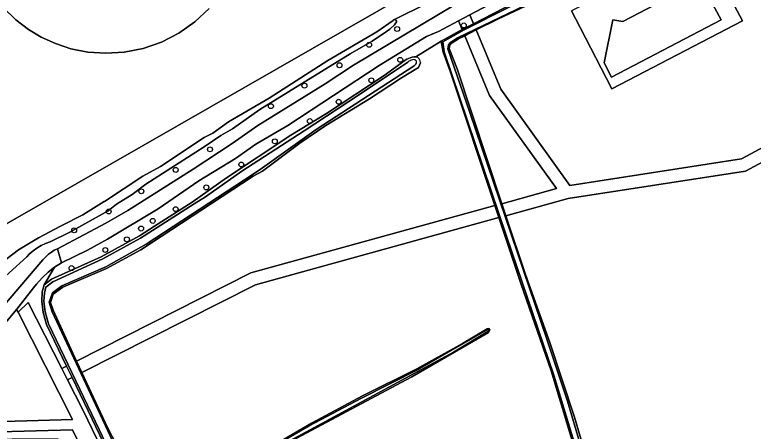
# Model space of a CAD drawing. Extents: x 162722 to 165104, y 384719 to 386284.
# Drawn here: x 163388.3 to 163534.2, y 385563.8 to 385646.1 of the extents above; entities that cross this region are included whole.
import ezdxf

# ---------------------------------------------------------------- set-up
doc = ezdxf.new("R2010")
doc.units = 0
for name, color, linetype in [('IMGEO_Bassin', 7, 'Continuous'), ('IMGEO_Boom', 7, 'Continuous'), ('IMGEO_Erf', 7, 'Continuous'), ('IMGEO_Gemengd_bos', 7, 'Continuous'), ('IMGEO_Grasland_overig', 7, 'Continuous'), ('IMGEO_Groenvoorziening', 7, 'Continuous'), ('IMGEO_Loofbos', 7, 'Continuous'), ('IMGEO_Oever', 7, 'Continuous'), ('IMGEO_Parkeervlak_open', 7, 'Continuous'), ('IMGEO_Rijbaan_lokaal_halfverhard', 7, 'Continuous'), ('IMGEO_Voetpad_onverhard', 7, 'Continuous'), ('IMGEO_Waterloop', 7, 'Continuous')]:
    doc.layers.add(name, color=color, linetype=linetype)

msp = doc.modelspace()

# ---------------------------------------------------------------- linework, layer by layer
at = {"layer": 'IMGEO_Bassin'}
msp.add_lwpolyline([(163386.19, 385647.38), (163388.55, 385645.09), (163391.03, 385643.19), (163393.57, 385641.66), (163396.35, 385640.38), (163399.42, 385639.37), (163402.76, 385638.71), (163406.3, 385638.46), (163409.97, 385638.68), (163413.68, 385639.42), (163417.31, 385640.69), (163420.76, 385642.47), (163423.91, 385644.71), (163426.7, 385647.34)], dxfattribs=at)
at = {"layer": 'IMGEO_Boom'}
for centre in [(163477.01, 385643.97), (163463.85, 385643.26), (163458.33, 385640.14), (163452.47, 385636.1), (163464.46, 385637.17), (163458.76, 385633.13), (163445.55, 385632.06), (163452.3, 385628.89), (163438.93, 385628.02), (163446.62, 385625.07), (163439.7, 385621.06), (163426.89, 385619.48), (163433.08, 385616.49), (163420.12, 385615.42), (163426.16, 385611.97), (163413.33, 385611.2), (163406.89, 385607.22), (163420.12, 385607.67), (163415.58, 385605.35), (163400.07, 385603.48), (163413.28, 385603.84), (163410.49, 385601.7), (163406.23, 385599.6), (163399.56, 385596.02)]:
    msp.add_circle(centre, 0.489, dxfattribs=at)
at = {"layer": 'IMGEO_Erf'}
for points in [[(163299.35, 385510.04), (163315.49, 385525.45), (163335.49, 385544.55), (163348.2, 385562.28), (163361.11, 385579.33), (163374.5, 385597.48), (163374.91, 385598.04), (163380.63, 385601.32), (163500, 385669.75), (163517.69, 385679.93), (163509.7, 385694.68), (163506.76, 385700.84), (163502.39, 385709.04), (163500, 385712.95), (163495.09, 385722.38), (163483.62, 385742.55), (163477.1, 385759.27), (163475.07, 385764.06), (163473.07, 385768.32)], [(163426.7, 385647.34), (163423.91, 385644.71), (163420.76, 385642.47), (163417.31, 385640.69), (163413.68, 385639.42), (163409.97, 385638.68), (163406.3, 385638.46), (163402.76, 385638.71), (163399.42, 385639.37), (163396.35, 385640.38), (163393.57, 385641.66), (163391.03, 385643.19), (163388.55, 385645.09), (163386.19, 385647.38)]]:
    msp.add_lwpolyline(points, dxfattribs=at)
at = {"layer": 'IMGEO_Gemengd_bos'}
for points in [[(163524.11, 385659.89), (163532.03, 385644.89), (163506.22, 385631.42), (163500, 385643.54), (163498.31, 385646.83)], [(163500, 385652.91), (163483.89, 385645.3), (163479.45, 385643.07), (163484.32, 385631.37), (163497.95, 385612.35), (163531.87, 385617.59), (163558.1, 385631.71)], [(163468.45, 385636.59), (163468.1, 385635.63), (163464.72, 385633.6), (163458.39, 385629.45), (163449.77, 385624.18), (163444.64, 385620.74), (163437.23, 385615.16), (163435.42, 385614.19), (163413.21, 385599.65), (163406.48, 385595.93), (163397.83, 385592.27), (163395.92, 385590.89), (163395.41, 385589.25), (163395.92, 385587.68), (163400.55, 385577.66), (163434.98, 385595.07), (163483.15, 385608.37), (163474.4, 385634.72), (163472.92, 385638.66), (163472.52, 385640.87), (163467.57, 385637.77)], [(163559.33, 385629.53), (163532.68, 385615.19), (163497.64, 385609.78), (163485.33, 385606.38), (163489.19, 385594.76), (163493.98, 385581.34), (163498.87, 385566.57), (163500, 385562.72), (163504.06, 385550.18), (163508.96, 385536.48), (163521.25, 385500), (163530.11, 385473.56), (163543.36, 385433.29)], [(163500, 385556.66), (163494.25, 385575.72), (163488.32, 385592.8), (163483.94, 385605.99), (163435.88, 385592.73), (163401.6, 385575.39), (163406.63, 385564.5), (163409.39, 385559.21)], [(163438.5, 385560.44), (163446.92, 385565.4), (163456.98, 385570.76), (163467.74, 385576.14), (163476.74, 385581.12), (163481.6, 385584.01), (163481.98, 385584.08), (163482.15, 385583.8), (163481.92, 385583.3), (163466.77, 385574.52), (163440.94, 385560.74)]]:
    msp.add_lwpolyline(points, dxfattribs=at)
msp.add_lwpolyline([(163484.54, 385608.75), (163495.32, 385611.73), (163482.12, 385630.15), (163477.21, 385641.94), (163475.94, 385641.3), (163474.7, 385640.53), (163474.24, 385640.09), (163474.14, 385639.44), (163475.7, 385635.4)], close=True, dxfattribs=at)
msp.add_arc((163467.32, 385636.67), 1.13, 356.0504, 76.9887, dxfattribs=at)
at = {"layer": 'IMGEO_Grasland_overig'}
for points in [[(163518.9, 385653.39), (163522.41, 385655.24), (163527.84, 385645.1), (163506.19, 385633.72), (163504.74, 385636.57), (163506.44, 385645.1), (163508.42, 385644.75), (163514.89, 385648.11), (163511.92, 385653.72), (163500, 385647.68), (163498.31, 385646.83), (163500, 385643.54), (163506.22, 385631.42), (163532.03, 385644.89), (163524.11, 385659.89), (163514.74, 385655.16)], [(163475.42, 385648.18), (163455.21, 385636.1), (163449.64, 385632.46), (163436.36, 385624.21), (163431.27, 385620.64), (163423.59, 385615.59), (163410.67, 385607.4), (163406.34, 385604.93), (163396.75, 385599.85), (163397.58, 385597.08), (163402.67, 385599.59), (163406.67, 385601.75), (163416.63, 385607.76), (163424.66, 385613.26), (163431.9, 385617.66), (163435.93, 385620.49), (163442.24, 385624.2), (163460.27, 385636.06), (163469.68, 385641.77), (163471.99, 385642.76), (163475.98, 385644.89), (163478.19, 385646.07), (163486.69, 385650.61)]]:
    msp.add_lwpolyline(points, dxfattribs=at)
for points in [[(163478.93, 385644.31), (163478.19, 385646.07), (163475.98, 385644.89), (163476.71, 385643.14), (163477.51, 385643.58)], [(163485.33, 385606.38), (163497.64, 385609.78), (163532.68, 385615.19), (163559.33, 385629.53), (163558.1, 385631.71), (163531.87, 385617.59), (163497.95, 385612.35), (163484.32, 385631.37), (163479.45, 385643.07), (163477.21, 385641.94), (163482.12, 385630.15), (163495.32, 385611.73), (163484.54, 385608.75)], [(163483.94, 385605.99), (163483.15, 385608.37), (163434.98, 385595.07), (163400.55, 385577.66), (163401.6, 385575.39), (163435.88, 385592.73)], [(163399.65, 385574.41), (163398.57, 385576.66), (163397.62, 385576.18), (163398.76, 385573.96)]]:
    msp.add_lwpolyline(points, close=True, dxfattribs=at)
at = {"layer": 'IMGEO_Groenvoorziening'}
for points in [[(163473.07, 385768.32), (163475.07, 385764.06), (163477.1, 385759.27), (163483.62, 385742.55), (163495.09, 385722.38), (163500, 385712.95), (163502.39, 385709.04), (163506.76, 385700.84), (163509.7, 385694.68), (163517.69, 385679.93), (163500, 385669.75), (163380.63, 385601.32), (163374.91, 385598.04), (163374.5, 385597.48), (163361.11, 385579.33), (163348.2, 385562.28), (163335.49, 385544.55), (163315.49, 385525.45), (163299.35, 385510.04)], [(163486.69, 385650.61), (163478.19, 385646.07), (163478.93, 385644.31), (163486.72, 385648.29)], [(163366.89, 385566.04), (163393.9, 385597.64), (163394.06, 385597.83), (163394.52, 385598.32), (163395.02, 385598.78), (163395.57, 385599.18), (163396.14, 385599.54), (163396.75, 385599.85), (163406.34, 385604.93), (163410.67, 385607.4), (163423.59, 385615.59), (163431.27, 385620.64), (163436.36, 385624.21), (163449.64, 385632.46), (163455.21, 385636.1), (163475.42, 385648.18)], [(163469.84, 385648.34), (163463.21, 385645.09), (163463.24, 385645.1), (163463.27, 385645.11), (163463.3, 385645.11), (163463.33, 385645.12), (163463.37, 385645.12), (163463.4, 385645.12), (163463.43, 385645.11), (163463.46, 385645.1), (163463.5, 385645.09), (163463.53, 385645.08), (163463.56, 385645.06), (163463.58, 385645.04), (163463.61, 385645.02), (163463.63, 385645), (163463.65, 385644.97), (163463.67, 385644.95), (163463.69, 385644.92), (163463.71, 385644.89), (163463.72, 385644.86), (163463.72, 385644.82), (163463.73, 385644.79), (163463.73, 385644.76), (163463.73, 385644.72), (163463.73, 385644.69), (163463.32, 385644.07), (163462.41, 385643.23), (163461.72, 385642.8), (163458.92, 385640.88), (163454.56, 385638.36), (163436.71, 385627.38), (163431.36, 385623.54), (163429.01, 385622.25), (163425.75, 385619.98), (163414.23, 385612.58), (163411.52, 385610.55), (163408.42, 385608.64), (163406.79, 385607.33), (163399.21, 385603.1), (163395.3, 385601.23), (163394.4, 385600.89), (163393.53, 385600.48), (163392.71, 385599.98), (163391.94, 385599.42), (163391.21, 385598.79), (163390.69, 385598.25), (163383.65, 385591.91)], [(163385.4, 385596.88), (163389.1, 385599.62), (163393.04, 385602.02), (163397.38, 385604.3), (163401.81, 385606.53), (163406.02, 385609.15), (163406.08, 385609.19), (163413.61, 385614.16), (163417.1, 385616.11), (163425.73, 385621.8), (163427.43, 385622.68), (163430.52, 385624.92), (163438.55, 385629.58), (163450.17, 385637.04), (163459.81, 385642.68), (163463.04, 385644.94), (163463.05, 385644.96), (163463.07, 385644.98), (163463.1, 385645.01), (163463.12, 385645.03), (163463.15, 385645.05), (163463.17, 385645.07), (163463.21, 385645.09), (163469.84, 385648.34)], [(163417.68, 385536.79), (163399.65, 385574.41), (163398.76, 385573.96), (163401.79, 385568), (163434.6, 385500.05)], [(163464.46, 385432.38), (163452.7, 385455.95), (163447.96, 385465.88), (163445.01, 385471.73), (163442.71, 385476.68), (163437.66, 385486.37), (163430.79, 385499.98), (163399.77, 385564.09), (163368.63, 385563.21), (163370.33, 385565.26), (163369.62, 385565.24), (163366.16, 385561.18), (163366.35, 385560.92), (163366.97, 385561.54), (163369.34, 385562.16), (163396.88, 385562.33)]]:
    msp.add_lwpolyline(points, dxfattribs=at)
for points in [[(163475.98, 385644.89), (163471.99, 385642.76), (163469.68, 385641.77), (163460.27, 385636.06), (163442.24, 385624.2), (163435.93, 385620.49), (163431.9, 385617.66), (163424.66, 385613.26), (163416.63, 385607.76), (163406.67, 385601.75), (163402.67, 385599.59), (163397.58, 385597.08), (163396.21, 385596.2), (163394.12, 385592.74), (163395.59, 385593.81), (163405.38, 385598.24), (163412.94, 385602.41), (163415.96, 385604.34), (163423.39, 385609.03), (163430.14, 385613.89), (163442.87, 385622.28), (163449.9, 385626.54), (163461.26, 385634.08), (163465.35, 385637.04), (163465.42, 385637.09), (163465.75, 385637.28), (163466.09, 385637.45), (163466.45, 385637.58), (163466.82, 385637.68), (163467.19, 385637.74), (163467.57, 385637.77), (163472.52, 385640.87), (163476.71, 385643.14)], [(163388.75, 385587.94), (163388.69, 385587.86), (163388.98, 385587.3), (163391, 385589.21), (163397.62, 385576.18), (163398.57, 385576.66), (163394.62, 385584.89), (163393.95, 385587.28), (163393.67, 385589.48), (163393.72, 385591.34), (163394.12, 385592.74), (163396.21, 385596.2), (163394.92, 385595.2), (163393.73, 385594.08), (163392.64, 385592.87), (163392.07, 385592.12)]]:
    msp.add_lwpolyline(points, close=True, dxfattribs=at)
at = {"layer": 'IMGEO_Loofbos'}
msp.add_lwpolyline([(163388.98, 385587.3), (163388.69, 385587.86), (163378.84, 385576.03), (163369.62, 385565.24), (163370.33, 385565.26), (163399.77, 385566.09)], close=True, dxfattribs=at)
at = {"layer": 'IMGEO_Oever'}
for points in [[(163495.46, 385527.48), (163495.55, 385527.53), (163507.52, 385535.05), (163507.58, 385536.03), (163507.14, 385537.93), (163505.92, 385540.4), (163504.35, 385545.48), (163500.25, 385556.84), (163494.83, 385574.84), (163485.44, 385602.35), (163473.13, 385638.77), (163472.9, 385640.74), (163477.1, 385643.13), (163485.95, 385647.61), (163506.61, 385657.77)], [(163507.32, 385656.75), (163475.78, 385641.53), (163474.38, 385640.61), (163473.98, 385640.11), (163473.86, 385639.35), (163478.21, 385626.75), (163493.49, 385581.75), (163497.49, 385569.71), (163500.08, 385561.01), (163509.01, 385535.35), (163532.61, 385465.02), (163542.81, 385434.01)], [(163543.36, 385433.29), (163530.11, 385473.56), (163521.25, 385500), (163508.96, 385536.48), (163504.06, 385550.18), (163500, 385562.72), (163498.87, 385566.57), (163493.98, 385581.34), (163489.19, 385594.76), (163485.33, 385606.38), (163484.54, 385608.75), (163475.7, 385635.4), (163474.14, 385639.44), (163474.24, 385640.09), (163474.7, 385640.53), (163475.94, 385641.3), (163477.21, 385641.94), (163479.45, 385643.07), (163483.89, 385645.3), (163500, 385652.91)], [(163486.72, 385648.29), (163478.93, 385644.31), (163477.51, 385643.58), (163476.71, 385643.14), (163472.52, 385640.87), (163472.92, 385638.66), (163474.4, 385634.72), (163483.15, 385608.37), (163483.94, 385605.99), (163488.32, 385592.8), (163494.25, 385575.72), (163500, 385556.66)], [(163467.57, 385637.77), (163467.19, 385637.74), (163466.82, 385637.68), (163466.45, 385637.58), (163466.09, 385637.45), (163465.75, 385637.28), (163465.42, 385637.09), (163465.35, 385637.04), (163461.26, 385634.08), (163449.9, 385626.54), (163442.87, 385622.28), (163430.14, 385613.89), (163423.39, 385609.03), (163415.96, 385604.34), (163412.94, 385602.41), (163405.38, 385598.24), (163395.59, 385593.81), (163394.12, 385592.74), (163393.72, 385591.34), (163393.67, 385589.48), (163393.95, 385587.28), (163394.62, 385584.89), (163398.57, 385576.66), (163399.65, 385574.41), (163417.68, 385536.79)], [(163408.94, 385555.76), (163404.99, 385564.16), (163394.98, 385585.02), (163394.34, 385587.37), (163394.08, 385589.48), (163394.18, 385591.1), (163394.48, 385592.25), (163395.84, 385593.34), (163405.71, 385597.83), (163413.17, 385601.95), (163423.78, 385608.7), (163426.01, 385610.12), (163433.15, 385615.18), (163445.46, 385623.14), (163456.43, 385630.33), (163465.94, 385636.74)], [(163409.39, 385559.21), (163406.63, 385564.5), (163401.6, 385575.39), (163400.55, 385577.66), (163395.92, 385587.68), (163395.41, 385589.25), (163395.92, 385590.89), (163397.83, 385592.27), (163406.48, 385595.93), (163413.21, 385599.65), (163435.42, 385614.19), (163437.23, 385615.16), (163444.64, 385620.74), (163449.77, 385624.18), (163458.39, 385629.45), (163464.72, 385633.6), (163468.1, 385635.63), (163468.45, 385636.59)], [(163467.23, 385635.99), (163447.88, 385623.39), (163437.24, 385615.86), (163435.44, 385614.59), (163414.31, 385600.78), (163406.33, 385596.27), (163397.61, 385592.49), (163395.76, 385591.11), (163395.14, 385589.27), (163395.75, 385587.37), (163408.64, 385559.77), (163414.26, 385547.46), (163418.4, 385549.35), (163421.92, 385550.95), (163428.99, 385554.95), (163440.58, 385561.45), (163446.46, 385564.87), (163456.79, 385570.31), (163467.98, 385576.01), (163481.52, 385583.75), (163481.62, 385583.8)], [(163440.94, 385560.74), (163466.77, 385574.52), (163481.92, 385583.3), (163482.15, 385583.8), (163481.98, 385584.08), (163481.6, 385584.01), (163476.74, 385581.12), (163467.74, 385576.14), (163456.98, 385570.76), (163446.92, 385565.4), (163438.5, 385560.44)], [(163481.87, 385583.57), (163481.79, 385583.48), (163475.01, 385579.43), (163441.08, 385561.01), (163430.06, 385554.41), (163420.89, 385549.6), (163415.18, 385545.81), (163417.86, 385539.6), (163419.59, 385536.75), (163424.05, 385527.76), (163427.09, 385529.47), (163431.25, 385531.99), (163443.43, 385539.09), (163464.99, 385551.39), (163478.59, 385559.06), (163483.75, 385561.84), (163483.87, 385561.88)]]:
    msp.add_lwpolyline(points, dxfattribs=at)
for centre, radius, start, end in [((163467.55, 385634.51), 2.75, 103.5579, 125.9249), ((163467.1, 385636.48), 0.734, 50.6416, 105.7115), ((163467.32, 385636.67), 1.13, 356.0504, 76.9887), ((163467.14, 385636.69), 0.558, 320.2389, 39.9213), ((163465.05, 385638.46), 3.29, 311.3846, 319.9363), ((163481.81, 385583.35), 0.485, 99.0548, 112.8359), ((163481.76, 385583.68), 0.152, 353.5911, 100.4046), ((163481.74, 385583.67), 0.17, 320.7854, 356.4288)]:
    msp.add_arc(centre, radius, start, end, dxfattribs=at)
at = {"layer": 'IMGEO_Parkeervlak_open'}
msp.add_lwpolyline([(163514.74, 385655.16), (163511.92, 385653.72), (163514.89, 385648.11), (163508.42, 385644.75), (163506.44, 385645.1), (163504.74, 385636.57), (163506.19, 385633.72), (163527.84, 385645.1), (163522.41, 385655.24), (163518.9, 385653.39)], dxfattribs=at)
at = {"layer": 'IMGEO_Rijbaan_lokaal_halfverhard'}
msp.add_lwpolyline([(163378.84, 385576.03), (163388.69, 385587.86), (163388.75, 385587.94), (163392.07, 385592.12), (163392.64, 385592.87), (163393.73, 385594.08), (163394.92, 385595.2), (163396.21, 385596.2), (163397.58, 385597.08), (163396.75, 385599.85), (163396.14, 385599.54), (163395.57, 385599.18), (163395.02, 385598.78), (163394.52, 385598.32), (163394.06, 385597.83), (163393.9, 385597.64), (163366.89, 385566.04)], dxfattribs=at)
at = {"layer": 'IMGEO_Voetpad_onverhard'}
msp.add_lwpolyline([(163468.74, 385431.53), (163465.36, 385437.22), (163453.39, 385461.59), (163448.83, 385471.34), (163447.18, 385475.34), (163444.97, 385479.79), (163442.3, 385484.32), (163434.6, 385500.05), (163401.79, 385568), (163398.76, 385573.96), (163397.62, 385576.18), (163391, 385589.21), (163388.98, 385587.3), (163399.77, 385566.09), (163370.33, 385565.26), (163368.63, 385563.21), (163399.77, 385564.09), (163430.79, 385499.98), (163437.66, 385486.37), (163442.71, 385476.68), (163445.01, 385471.73), (163447.96, 385465.88), (163452.7, 385455.95), (163464.46, 385432.38)], dxfattribs=at)
at = {"layer": 'IMGEO_Waterloop'}
for points in [[(163506.61, 385657.77), (163485.95, 385647.61), (163477.1, 385643.13), (163472.9, 385640.74), (163473.13, 385638.77), (163485.44, 385602.35), (163494.83, 385574.84), (163500.25, 385556.84), (163504.35, 385545.48), (163505.92, 385540.4), (163507.14, 385537.93), (163507.58, 385536.03), (163507.52, 385535.05), (163495.55, 385527.53), (163495.46, 385527.48)], [(163542.81, 385434.01), (163532.61, 385465.02), (163509.01, 385535.35), (163500.08, 385561.01), (163497.49, 385569.71), (163493.49, 385581.75), (163478.21, 385626.75), (163473.86, 385639.35), (163473.98, 385640.11), (163474.38, 385640.61), (163475.78, 385641.53), (163507.32, 385656.75)], [(163383.65, 385591.91), (163390.69, 385598.25), (163391.21, 385598.79), (163391.94, 385599.42), (163392.71, 385599.98), (163393.53, 385600.48), (163394.4, 385600.89), (163395.3, 385601.23), (163399.21, 385603.1), (163406.79, 385607.33), (163408.42, 385608.64), (163411.52, 385610.55), (163414.23, 385612.58), (163425.75, 385619.98), (163429.01, 385622.25), (163431.36, 385623.54), (163436.71, 385627.38), (163454.56, 385638.36), (163458.92, 385640.88), (163461.72, 385642.8), (163462.41, 385643.23), (163463.32, 385644.07), (163463.73, 385644.69), (163463.73, 385644.72), (163463.73, 385644.76), (163463.73, 385644.79), (163463.72, 385644.82), (163463.72, 385644.86), (163463.71, 385644.89), (163463.69, 385644.92), (163463.67, 385644.95), (163463.65, 385644.97), (163463.63, 385645), (163463.61, 385645.02), (163463.58, 385645.04), (163463.56, 385645.06), (163463.53, 385645.08), (163463.5, 385645.09), (163463.46, 385645.1), (163463.43, 385645.11), (163463.4, 385645.12), (163463.37, 385645.12), (163463.33, 385645.12), (163463.3, 385645.11), (163463.27, 385645.11), (163463.24, 385645.1), (163463.21, 385645.09), (163463.17, 385645.07), (163463.15, 385645.05), (163463.12, 385645.03), (163463.1, 385645.01), (163463.07, 385644.98), (163463.05, 385644.96), (163463.04, 385644.94), (163459.81, 385642.68), (163450.17, 385637.04), (163438.55, 385629.58), (163430.52, 385624.92), (163427.43, 385622.68), (163425.73, 385621.8), (163417.1, 385616.11), (163413.61, 385614.16), (163406.08, 385609.19), (163406.02, 385609.15), (163401.81, 385606.53), (163397.38, 385604.3), (163393.04, 385602.02), (163389.1, 385599.62), (163385.4, 385596.88)], [(163465.94, 385636.74), (163456.43, 385630.33), (163445.46, 385623.14), (163433.15, 385615.18), (163426.01, 385610.12), (163423.78, 385608.7), (163413.17, 385601.95), (163405.71, 385597.83), (163395.84, 385593.34), (163394.48, 385592.25), (163394.18, 385591.1), (163394.08, 385589.48), (163394.34, 385587.37), (163394.98, 385585.02), (163404.99, 385564.16), (163408.94, 385555.76)], [(163481.62, 385583.8), (163481.52, 385583.75), (163467.98, 385576.01), (163456.79, 385570.31), (163446.46, 385564.87), (163440.58, 385561.45), (163428.99, 385554.95), (163421.92, 385550.95), (163418.4, 385549.35), (163414.26, 385547.46), (163408.64, 385559.77), (163395.75, 385587.37), (163395.14, 385589.27), (163395.76, 385591.11), (163397.61, 385592.49), (163406.33, 385596.27), (163414.31, 385600.78), (163435.44, 385614.59), (163437.24, 385615.86), (163447.88, 385623.39), (163467.23, 385635.99)], [(163483.87, 385561.88), (163483.75, 385561.84), (163478.59, 385559.06), (163464.99, 385551.39), (163443.43, 385539.09), (163431.25, 385531.99), (163427.09, 385529.47), (163424.05, 385527.76), (163419.59, 385536.75), (163417.86, 385539.6), (163415.18, 385545.81), (163420.89, 385549.6), (163430.06, 385554.41), (163441.08, 385561.01), (163475.01, 385579.43), (163481.79, 385583.48), (163481.87, 385583.57)]]:
    msp.add_lwpolyline(points, dxfattribs=at)
for centre, radius, start, end in [((163467.55, 385634.51), 2.75, 103.5579, 125.9249), ((163467.1, 385636.48), 0.734, 50.6416, 105.7115), ((163467.14, 385636.69), 0.558, 320.2389, 39.9213), ((163465.05, 385638.46), 3.29, 311.3846, 319.9363), ((163481.81, 385583.35), 0.485, 99.0548, 112.8359), ((163481.76, 385583.68), 0.152, 353.5911, 100.4046), ((163481.74, 385583.67), 0.17, 320.7854, 356.4288)]:
    msp.add_arc(centre, radius, start, end, dxfattribs=at)

doc.saveas('drawing.dxf')
